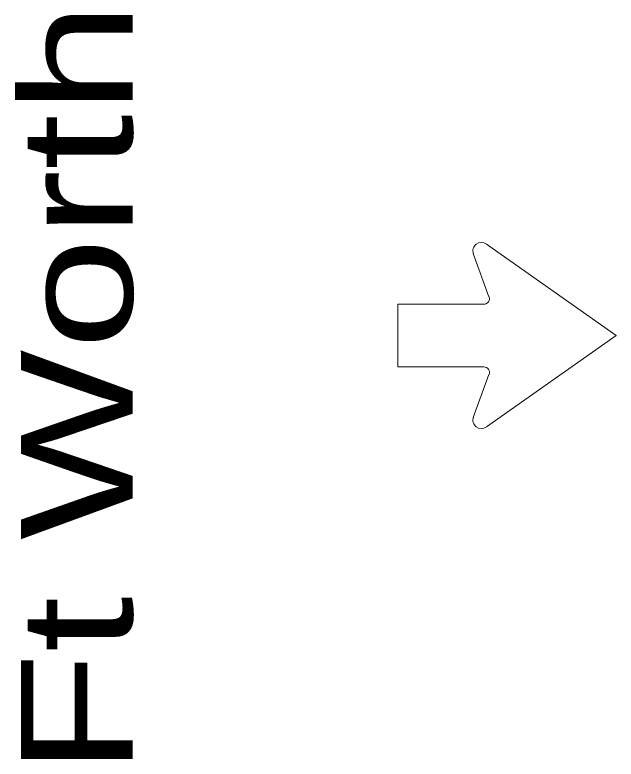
# Model space of a CAD drawing. Extents: x 2363427 to 2368559, y 6957299 to 6980140.
# Drawn here: x 2365242.3 to 2365314.9, y 6975183.8 to 6975273.6 of the extents above; entities that cross this region are included whole.
import ezdxf
from ezdxf.enums import TextEntityAlignment as Align

# ---------------------------------------------------------------- set-up
doc = ezdxf.new("R2010")
doc.units = 0
doc.header["$LTSCALE"] = 5.6
doc.layers.add('48', color=7, linetype='Continuous', lineweight=25)

msp = doc.modelspace()

# ---------------------------------------------------------------- linework, layer by layer
at = {"layer": '48', "lineweight": 13}
for p, q in [((2365299.584, 6975239.596), (2365297.694, 6975244.809)), ((2365298.947, 6975231.136), (2365288.558, 6975231.136)), ((2365297.695, 6975225.03), (2365299.584, 6975230.22))]:
    msp.add_line(p, q, dxfattribs=at)
for points in [[(2365299.27, 6975245.956), (2365314.945, 6975234.93), (2365299.27, 6975223.883)], [(2365288.558, 6975231.136), (2365288.558, 6975234.93), (2365288.558, 6975238.696), (2365298.948, 6975238.696)]]:
    msp.add_lwpolyline(points, dxfattribs=at)
for centre, radius, start, end in [((2365298.656, 6975245.136), 1.012, 54.73849, 200.11963), ((2365298.965, 6975239.367), 0.675, 270, 19.98311), ((2365298.965, 6975230.457), 0.675, 340.01689, 90), ((2365298.656, 6975224.687), 1.012, 159.88037, 305.26151)]:
    msp.add_arc(centre, radius, start, end, dxfattribs=at)

# ---------------------------------------------------------------- texts
at = {"layer": '48', "width": 1.35}
msp.add_text('Ft Worth', height=13.5, rotation=90.002, dxfattribs=at).set_placement((2365256.535, 6975228.491), align=Align.CENTER)

doc.saveas('drawing.dxf')
